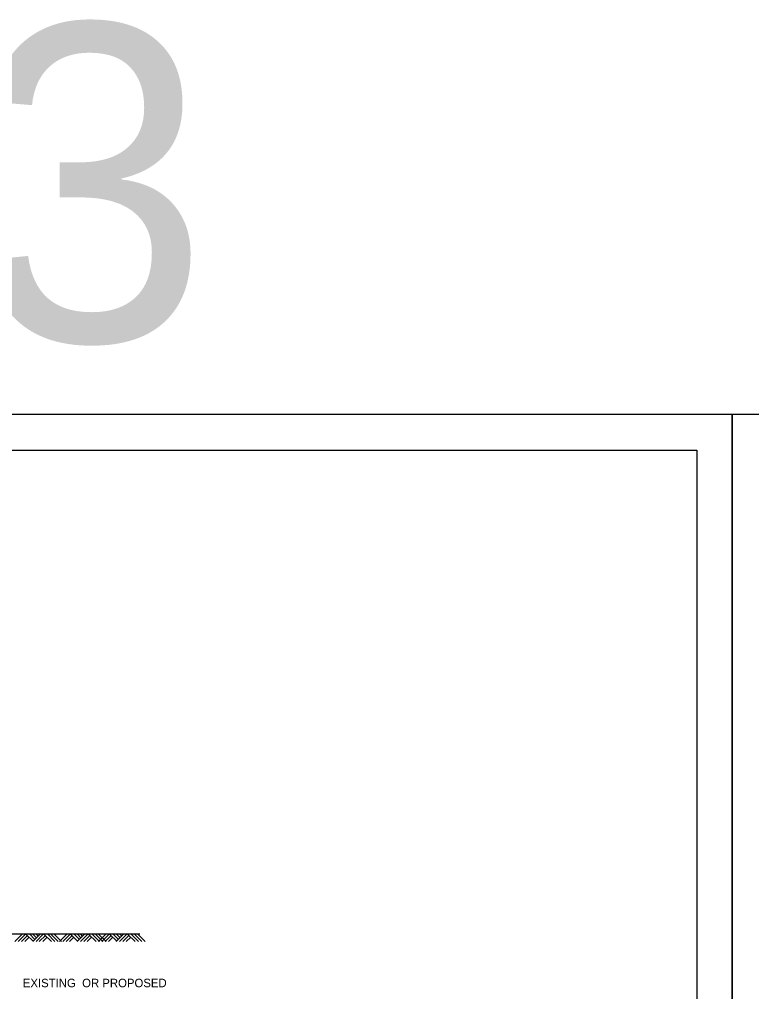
# Model space of a CAD drawing. Extents: x 2133490 to 2172050, y 2138301 to 2145980.
# Drawn here: x 2143807 to 2144324, y 2138993 to 2139680 of the extents above; entities that cross this region are included whole.
import ezdxf

# ---------------------------------------------------------------- set-up
doc = ezdxf.new("R2010")
doc.units = 0
for name, color, linetype in [('Level 14', 7, 'Continuous'), ('ROW_PR_Notes', 7, 'Continuous'), ('Sheets_50 Reference Boundary', 7, 'Continuous'), ('Sheets_General Details', 7, 'Continuous'), ('Sheets_Printer Plotting Border', 7, 'Continuous')]:
    doc.layers.add(name, color=color, linetype=linetype)

msp = doc.modelspace()

# ---------------------------------------------------------------- linework, layer by layer
at = {"layer": 'Level 14'}
for p, q in [((2143803.68, 2139028.4), (2143808.89, 2139033.6)), ((2143806.04, 2139028.4), (2143811.2, 2139033.56)), ((2143808.31, 2139028.4), (2143812.56, 2139032.65)), ((2143816.51, 2139028.7), (2143811.7, 2139033.51)), ((2143817.74, 2139029.93), (2143813.88, 2139033.78)), ((2143816.21, 2139028.4), (2143821.41, 2139033.6)), ((2143818.87, 2139031.06), (2143816.37, 2139033.56)), ((2143818.57, 2139028.4), (2143823.73, 2139033.56)), ((2143820.05, 2139032.24), (2143818.69, 2139033.6)), ((2143820.83, 2139028.4), (2143825.18, 2139032.74)), ((2143829.52, 2139028.4), (2143824.41, 2139033.51)), ((2143831.97, 2139028.4), (2143826.58, 2139033.78)), ((2143834.24, 2139028.4), (2143829.08, 2139033.56)), ((2143836.6, 2139028.4), (2143831.39, 2139033.6)), ((2143835.14, 2139028.4), (2143840.35, 2139033.6)), ((2143837.5, 2139028.4), (2143842.66, 2139033.56)), ((2143839.77, 2139028.4), (2143844.02, 2139032.65)), ((2143847.97, 2139028.7), (2143843.16, 2139033.51)), ((2143849.19, 2139029.93), (2143845.34, 2139033.78)), ((2143847.66, 2139028.4), (2143852.87, 2139033.6)), ((2143850.33, 2139031.06), (2143847.83, 2139033.56)), ((2143850.02, 2139028.4), (2143855.18, 2139033.56)), ((2143851.51, 2139032.24), (2143850.15, 2139033.6)), ((2143852.29, 2139028.4), (2143856.63, 2139032.74)), ((2143860.98, 2139028.4), (2143855.86, 2139033.51)), ((2143863.43, 2139028.4), (2143858.04, 2139033.78)), ((2143865.7, 2139028.4), (2143860.53, 2139033.56)), ((2143862.77, 2139028.4), (2143867.98, 2139033.6)), ((2143868.06, 2139028.4), (2143862.85, 2139033.6)), ((2143865.13, 2139028.4), (2143870.29, 2139033.56)), ((2143867.4, 2139028.4), (2143871.65, 2139032.65)), ((2143875.6, 2139028.7), (2143870.79, 2139033.51)), ((2143876.82, 2139029.93), (2143872.97, 2139033.78)), ((2143875.29, 2139028.4), (2143880.5, 2139033.6)), ((2143877.96, 2139031.06), (2143875.46, 2139033.56)), ((2143877.65, 2139028.4), (2143882.81, 2139033.56)), ((2143879.14, 2139032.24), (2143877.78, 2139033.6)), ((2143879.92, 2139028.4), (2143884.26, 2139032.74)), ((2143888.61, 2139028.4), (2143883.49, 2139033.51)), ((2143891.06, 2139028.4), (2143885.67, 2139033.78)), ((2143893.33, 2139028.4), (2143888.17, 2139033.56)), ((2143895.69, 2139028.4), (2143890.48, 2139033.6)), ((2143810.76, 2139028.4), (2143813.79, 2139031.42)), ((2143823.28, 2139028.4), (2143826.4, 2139031.52)), ((2143842.22, 2139028.4), (2143845.25, 2139031.42)), ((2143854.74, 2139028.4), (2143857.86, 2139031.52)), ((2143869.85, 2139028.4), (2143872.88, 2139031.42)), ((2143882.37, 2139028.4), (2143885.49, 2139031.52))]:
    msp.add_line(p, q, dxfattribs=at)
at = {"layer": 'ROW_PR_Notes'}
msp.add_line((2143771.67, 2139033.95), (2143892.02, 2139033.95), dxfattribs=at)
at = {"layer": 'Sheets_50 Reference Boundary'}
msp.add_lwpolyline([(2142710.59, 2139375.7), (2144285.59, 2139375.7), (2144285.59, 2138375.71), (2142710.59, 2138375.71)], close=True, dxfattribs=at)
at = {"layer": 'Sheets_General Details'}
for p, q in [((2144310.59, 2139400.71), (2142610.59, 2139400.71)), ((2144310.59, 2138300.71), (2144310.59, 2139400.71)), ((2144310.59, 2139400.71), (2144310.59, 2138300.71)), ((2146010.59, 2139400.71), (2144310.59, 2139400.71))]:
    msp.add_line(p, q, dxfattribs=at)
msp.add_lwpolyline([(2142710.59, 2139375.71), (2144285.59, 2139375.71), (2144285.59, 2138325.71), (2142710.59, 2138325.71)], close=True, dxfattribs=at)
at = {"layer": 'Sheets_Printer Plotting Border'}
for points in [[(2142610.59, 2138300.71), (2144310.59, 2138300.71), (2144310.59, 2139400.71), (2142610.59, 2139400.71)], [(2144310.59, 2138300.71), (2146010.59, 2138300.71), (2146010.59, 2139400.71), (2144310.59, 2139400.71)]]:
    msp.add_lwpolyline(points, close=True, dxfattribs=at)

# ---------------------------------------------------------------- texts
at = {"layer": 'ROW_PR_Notes'}
msp.add_text('EXISTING  OR PROPOSED', height=6, dxfattribs=at).set_placement((2143809.26, 2138996.15))
at = {"layer": 'Sheets_General Details'}
msp.add_text('563-3', height=224, dxfattribs=at).set_placement((2143174.84, 2139452.6))

doc.saveas('drawing.dxf')
